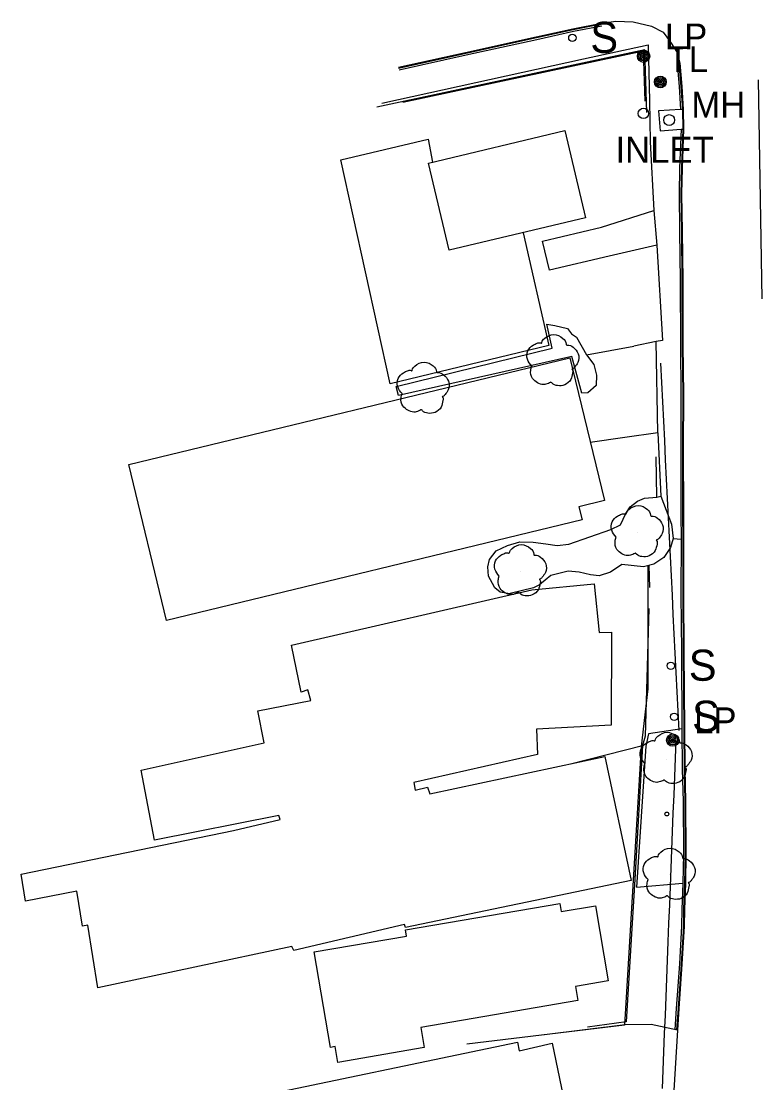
# Model space of a CAD drawing. Extents: x 368532 to 392481, y 10654822 to 10676899.
# Drawn here: x 388963.9 to 389106.6, y 10658219.5 to 10658424.2 of the extents above; entities that cross this region are included whole.
import ezdxf

# ---------------------------------------------------------------- set-up
doc = ezdxf.new("R2010")
doc.units = 0
for name, color, linetype in [('p_Catenary', 7, 'Continuous'), ('p_drainage inlet', 7, 'Continuous'), ('p_dtm obscured area', 7, 'Continuous'), ('p_dtm retaining wall', 7, 'Continuous'), ('p_dtm sidewalk', 7, 'Continuous'), ('p_dtm slab', 7, 'Continuous'), ('p_road - paved curb', 7, 'Continuous'), ('p_road general road feature', 7, 'Continuous'), ('p_road paint stripe', 7, 'Continuous'), ('p_structure building', 7, 'Continuous'), ('p_structure fence', 7, 'Continuous'), ('p_structure sign', 7, 'Continuous'), ('p_structure unidentified', 7, 'Continuous'), ('p_structure wall', 7, 'Continuous'), ('p_utility general pole', 7, 'Continuous'), ('p_utility guy anchor', 7, 'Continuous'), ('p_utility_manhole', 7, 'Continuous'), ('p_veg tree', 7, 'Continuous')]:
    doc.layers.add(name, color=color, linetype=linetype)

msp = doc.modelspace()

# ---------------------------------------------------------------- linework, layer by layer
at = {"layer": 'p_Catenary'}
for points in [[(389090.69, 10658287.39), (389090.5, 10658291.12), (389090.31, 10658294.85), (389090.13, 10658298.57), (389089.94, 10658302.3), (389089.76, 10658306.03), (389089.57, 10658309.76), (389089.39, 10658313.48), (389089.2, 10658317.21), (389089.02, 10658320.94), (389088.83, 10658324.66), (389088.65, 10658328.39), (389088.46, 10658332.12), (389088.28, 10658335.84), (389088.09, 10658339.57), (389087.9, 10658343.3), (389087.72, 10658347.03), (389087.53, 10658350.75), (389087.35, 10658354.48), (389087.16, 10658358.21)], [(389087.47, 10658218.37), (389087.61, 10658221.91), (389087.75, 10658225.44), (389087.89, 10658228.98), (389088.03, 10658232.52), (389088.17, 10658236.06), (389088.31, 10658239.6), (389088.45, 10658243.14), (389088.59, 10658246.68), (389088.73, 10658250.22), (389088.87, 10658253.76), (389089.01, 10658257.3), (389089.15, 10658260.84), (389089.29, 10658264.37), (389089.43, 10658267.91), (389089.57, 10658271.45), (389089.71, 10658274.99), (389089.86, 10658278.53), (389090, 10658282.07), (389090.14, 10658285.61)]]:
    msp.add_lwpolyline(points, dxfattribs=at)
at = {"layer": 'p_drainage inlet'}
for p, q in [((389090.96, 10658407.14), (389086.72, 10658406.86)), ((389086.72, 10658406.86), (389087.02, 10658403.01)), ((389091.31, 10658407.16), (389090.96, 10658407.14)), ((389091.46, 10658407.17), (389091.31, 10658407.16)), ((389091.31, 10658407.16), (389091.41, 10658403.33)), ((389087.02, 10658403.01), (389091.06, 10658403.34)), ((389091.06, 10658403.34), (389091.41, 10658403.33)), ((389091.41, 10658403.33), (389091.56, 10658403.32))]:
    msp.add_line(p, q, dxfattribs=at)
at = {"layer": 'p_dtm obscured area'}
for points in [[(389036.59, 10658351.98), (389036.14, 10658353.74), (389066.19, 10658361.14), (389065.16, 10658365.77), (389066.72, 10658365.47), (389069.16, 10658364.93), (389069.96, 10658363.86), (389070.93, 10658363.23), (389072.83, 10658359.85), (389074.23, 10658357.97), (389074.73, 10658355.92), (389074.67, 10658353.92), (389073.07, 10658352.49), (389071.92, 10658352.47)], [(389069.99, 10658359.54), (389036.59, 10658351.98)], [(389071.92, 10658352.47), (389069.99, 10658359.54)], [(389058.14, 10658313.79), (389058.05, 10658313.78), (389056.21, 10658314.1), (389055.15, 10658314.93), (389054.73, 10658315.73), (389053.93, 10658317.17), (389053.82, 10658318.95), (389054.15, 10658320.39), (389055.43, 10658322.01), (389057.61, 10658323.08), (389059.98, 10658323.78), (389062.58, 10658323.69), (389065, 10658323.37), (389067.2, 10658323.09), (389069.45, 10658323.31), (389077.53, 10658326.17), (389079.39, 10658327.07), (389080.4, 10658329.26), (389081.27, 10658330.51), (389082.64, 10658331.61), (389084.04, 10658332.17), (389086.37, 10658332.42), (389087.14, 10658332.61), (389089.22, 10658327.18), (389089.57, 10658324.42), (389089.04, 10658322.71), (389087.75, 10658320.73), (389085.8, 10658319.44), (389083.84, 10658318.97), (389079.62, 10658319.39), (389077.49, 10658317.93), (389075.25, 10658317.25), (389073.59, 10658317.4), (389071.39, 10658317.9), (389069.3, 10658318.12), (389065.98, 10658317.27), (389063.79, 10658315.48), (389062.63, 10658314.93)], [(389062.63, 10658314.93), (389058.14, 10658313.79)]]:
    msp.add_lwpolyline(points, dxfattribs=at)
at = {"layer": 'p_dtm retaining wall'}
for p, q in [((389084.05, 10658418.65), (389032.43, 10658407.58)), ((389084.48, 10658406.56), (389084.05, 10658418.65)), ((389025.47, 10658397.45), (389042.31, 10658401.43)), ((389042.31, 10658401.43), (389043.12, 10658397)), ((389035, 10658354.27), (389025.47, 10658397.45)), ((389060.62, 10658383.38), (389065.57, 10658361.61)), ((389065.57, 10658361.61), (389035, 10658354.27)), ((389084.82, 10658310.93), (389084.12, 10658286.3)), ((389084.12, 10658286.3), (389083.63, 10658284.48)), ((389069.73, 10658280.94), (389083.63, 10658284.48)), ((389083.63, 10658284.48), (389082.15, 10658258.76)), ((389082.15, 10658258.76), (389080.49, 10658231.22)), ((389080.49, 10658231.22), (389073.01, 10658230.18))]:
    msp.add_line(p, q, dxfattribs=at)
at = {"layer": 'p_dtm sidewalk'}
for p, q in [((389072.25, 10658416.92), (389084.71, 10658419.62)), ((389084.71, 10658419.62), (389085, 10658408.88)), ((389033.39, 10658408.39), (389072.25, 10658416.92)), ((389085, 10658408.88), (389085.12, 10658400.9)), ((389085.12, 10658400.9), (389085.78, 10658387.68)), ((389085.78, 10658387.68), (389086.36, 10658380.99)), ((389086.36, 10658380.99), (389087.5, 10658362.6)), ((389087.5, 10658362.6), (389086.27, 10658362.43)), ((389086.6, 10658344.82), (389087.14, 10658332.61)), ((389089.57, 10658324.42), (389091.06, 10658324.27)), ((389091.22, 10658287.74), (389084.78, 10658286.77)), ((389084.78, 10658286.77), (389084.27, 10658284.39)), ((389084.27, 10658284.39), (389082.48, 10658257.19)), ((389082.48, 10658257.19), (389091.39, 10658257.97))]:
    msp.add_line(p, q, dxfattribs=at)
at = {"layer": 'p_dtm slab'}
for p, q in [((389075.7, 10658384.48), (389085.78, 10658387.68)), ((389064.33, 10658381.78), (389075.7, 10658384.48)), ((389065.68, 10658376.18), (389064.33, 10658381.78)), ((389086.36, 10658380.99), (389077.2, 10658378.83)), ((389077.2, 10658378.83), (389065.68, 10658376.18))]:
    msp.add_line(p, q, dxfattribs=at)
at = {"layer": 'p_road - paved curb'}
for p, q in [((389070.22, 10658422.72), (389075.7, 10658423.78)), ((389070.25, 10658422.57), (389075.73, 10658423.63)), ((389070.32, 10658422.23), (389075.79, 10658423.29)), ((389075.7, 10658423.78), (389078.47, 10658424.16)), ((389078.47, 10658424.16), (389081.8, 10658424.04)), ((389081.8, 10658424.04), (389085.34, 10658423.23)), ((389085.34, 10658423.23), (389087.63, 10658422.03)), ((389049.51, 10658418.15), (389063.16, 10658421.15)), ((389049.54, 10658418), (389063.19, 10658421)), ((389063.16, 10658421.15), (389070.22, 10658422.72)), ((389063.19, 10658421), (389070.25, 10658422.57)), ((389063.27, 10658420.66), (389070.32, 10658422.23)), ((389087.63, 10658422.03), (389089.02, 10658420.11)), ((389049.62, 10658417.66), (389063.27, 10658420.66)), ((389089.02, 10658420.11), (389090.33, 10658418.12)), ((389036.58, 10658415.28), (389049.51, 10658418.15)), ((389036.61, 10658415.13), (389049.54, 10658418)), ((389036.69, 10658414.79), (389049.62, 10658417.66)), ((389090.33, 10658418.12), (389090.81, 10658416.06)), ((389090.31, 10658416.02), (389090.68, 10658411.56)), ((389090.66, 10658416.05), (389091.03, 10658411.59)), ((389090.81, 10658416.06), (389091.18, 10658411.6)), ((389090.68, 10658411.56), (389090.96, 10658407.14)), ((389091.03, 10658411.59), (389091.31, 10658407.16)), ((389091.18, 10658411.6), (389091.46, 10658407.17)), ((389091.46, 10658407.17), (389091.56, 10658403.32)), ((389091.06, 10658403.34), (389090.78, 10658395.85)), ((389091.41, 10658403.33), (389091.13, 10658395.84)), ((389091.56, 10658403.32), (389091.28, 10658395.84)), ((389090.78, 10658395.85), (389090.67, 10658390.89)), ((389091.13, 10658395.84), (389091.02, 10658390.89)), ((389091.28, 10658395.84), (389091.17, 10658390.89)), ((389090.67, 10658390.89), (389090.78, 10658383.69)), ((389091.02, 10658390.89), (389091.13, 10658383.7)), ((389091.17, 10658390.89), (389091.28, 10658383.7)), ((389090.78, 10658383.69), (389090.88, 10658374.11)), ((389091.13, 10658383.7), (389091.23, 10658374.11)), ((389091.28, 10658383.7), (389091.38, 10658374.11)), ((389090.88, 10658374.11), (389090.92, 10658361.74)), ((389091.23, 10658374.11), (389091.27, 10658361.74)), ((389091.38, 10658374.11), (389091.42, 10658361.74)), ((389090.92, 10658361.74), (389091.03, 10658352.09)), ((389091.27, 10658361.74), (389091.38, 10658352.09)), ((389091.42, 10658361.74), (389091.53, 10658352.09)), ((389091.03, 10658352.09), (389090.99, 10658341.9)), ((389091.38, 10658352.09), (389091.34, 10658341.9)), ((389091.53, 10658352.09), (389091.49, 10658341.9)), ((389090.99, 10658341.9), (389091, 10658329.03)), ((389091.34, 10658341.9), (389091.35, 10658329.03)), ((389091.49, 10658341.9), (389091.5, 10658329.03)), ((389091, 10658329.03), (389091.06, 10658324.27)), ((389091.35, 10658329.03), (389091.41, 10658324.27)), ((389091.5, 10658329.03), (389091.56, 10658324.27)), ((389091.06, 10658324.27), (389091.03, 10658313.59)), ((389091.41, 10658324.27), (389091.38, 10658313.59)), ((389091.56, 10658324.27), (389091.53, 10658313.59)), ((389091.03, 10658313.59), (389091.12, 10658302.58)), ((389091.38, 10658313.59), (389091.47, 10658302.58)), ((389091.53, 10658313.59), (389091.62, 10658302.58)), ((389091.12, 10658302.58), (389091.22, 10658287.74)), ((389091.47, 10658302.58), (389091.57, 10658287.74)), ((389091.62, 10658302.58), (389091.72, 10658287.74)), ((389091.22, 10658287.74), (389091.3, 10658279.91)), ((389091.57, 10658287.74), (389091.65, 10658279.92)), ((389091.72, 10658287.74), (389091.8, 10658279.92)), ((389091.3, 10658279.91), (389091.44, 10658273.8)), ((389091.65, 10658279.92), (389091.79, 10658273.81)), ((389091.8, 10658279.92), (389091.94, 10658273.81)), ((389091.44, 10658273.8), (389091.51, 10658263.61)), ((389091.79, 10658273.81), (389091.86, 10658263.61)), ((389091.94, 10658273.81), (389092.01, 10658263.61)), ((389091.51, 10658263.61), (389091.39, 10658257.97)), ((389091.86, 10658263.61), (389091.74, 10658257.96)), ((389092.01, 10658263.61), (389091.89, 10658257.96)), ((389091.39, 10658257.97), (389091.21, 10658252.9)), ((389091.74, 10658257.96), (389091.56, 10658252.89)), ((389091.89, 10658257.96), (389091.71, 10658252.89)), ((389091.21, 10658252.9), (389091.16, 10658249.66)), ((389091.56, 10658252.89), (389091.51, 10658249.65)), ((389091.71, 10658252.89), (389091.66, 10658249.64)), ((389091.16, 10658249.66), (389090.74, 10658242.39)), ((389091.51, 10658249.65), (389091.09, 10658242.37)), ((389091.66, 10658249.64), (389091.24, 10658242.36)), ((389090.74, 10658242.39), (389090.13, 10658233.82)), ((389091.09, 10658242.37), (389090.48, 10658233.8)), ((389091.24, 10658242.36), (389090.63, 10658233.79)), ((389090.13, 10658233.82), (389089.86, 10658229.74)), ((389090.48, 10658233.8), (389090.2, 10658229.66)), ((389090.63, 10658233.79), (389090.35, 10658229.61)), ((389090.35, 10658229.61), (389089.32, 10658211.77))]:
    msp.add_line(p, q, dxfattribs=at)
at = {"layer": 'p_road general road feature'}
for p, q in [((389072.83, 10658359.85), (389081.98, 10658361.5)), ((389086.27, 10658362.43), (389081.98, 10658361.5)), ((389086.6, 10658344.82), (389086.27, 10658362.43)), ((389080.22, 10658343.91), (389073.57, 10658342.93)), ((389086.6, 10658344.82), (389080.22, 10658343.91)), ((389080.29, 10658230.64), (389064.75, 10658228.7)), ((389085.29, 10658230.72), (389080.29, 10658230.64)), ((389090.35, 10658229.61), (389085.29, 10658230.72))]:
    msp.add_line(p, q, dxfattribs=at)
at = {"layer": 'p_road paint stripe'}
msp.add_line((389105.91, 10658412.87), (389106.62, 10658370.63), dxfattribs=at)
at = {"layer": 'p_structure building'}
for points in [[(389072.66, 10658386.25), (389046.39, 10658379.99), (389042.38, 10658396.82), (389068.65, 10658403.08)], [(389071.97, 10658328.01), (388991.87, 10658308.62), (388984.6, 10658338.66), (389069.62, 10658359.25), (389076.29, 10658331.72), (389071.36, 10658330.53)], [(389015.94, 10658303.86), (389062.28, 10658314.55), (389074.3, 10658315.65), (389075.29, 10658306.31), (389077.67, 10658306.39), (389077.58, 10658288.44), (389063.17, 10658287.67), (389063.36, 10658282.79), (389039.55, 10658277.4), (389039.78, 10658275.87), (389042.21, 10658276.46), (389042.62, 10658275.16), (389076.38, 10658282.36), (389081.43, 10658258.47), (389037.91, 10658249.4), (389037.76, 10658250), (389016.39, 10658244.97), (389016.02, 10658245.78), (388978.61, 10658237.79), (388976.68, 10658249.88), (388975.69, 10658249.68), (388974.6, 10658256.42), (388964.67, 10658254.52), (388963.87, 10658259.7), (389004.76, 10658268.09), (389013.76, 10658270.26), (389013.54, 10658270.98), (388989.57, 10658266.27), (388986.98, 10658279.78), (389010.69, 10658285.02), (389009.48, 10658291.18), (389019.69, 10658293.2), (389019.11, 10658295.23), (389017.86, 10658294.79)], [(389071.14, 10658235.35), (389040.87, 10658230.16), (389041.53, 10658226.27), (389024.9, 10658223.41), (389024.38, 10658226.45), (389023.46, 10658226.29), (389020.31, 10658244.71), (389038.16, 10658247.77), (389037.95, 10658248.97), (389067.66, 10658254.07), (389067.93, 10658252.47), (389074.55, 10658253.6), (389077.04, 10658239.12), (389070.68, 10658238.03)], [(389063.81, 10658208), (389032.04, 10658201.32), (389031.3, 10658205.12), (389026.78, 10658204.03), (389027.99, 10658199.03), (389020.18, 10658197.33), (389019.15, 10658202.32), (389008.48, 10658200.51), (389005.36, 10658216.02), (389059.51, 10658227.29), (389059.87, 10658225.62), (389066.19, 10658227.14), (389069.44, 10658211.62), (389063.3, 10658210.1)]]:
    msp.add_lwpolyline(points, close=True, dxfattribs=at)
at = {"layer": 'p_structure fence'}
for p, q in [((389083.81, 10658418.4), (389037.46, 10658408.52)), ((389084.16, 10658408.72), (389083.81, 10658418.4)), ((389084.68, 10658319.17), (389084.67, 10658295.43)), ((389084.67, 10658295.43), (389083.38, 10658284.31)), ((389083.38, 10658284.31), (389080.17, 10658230.59)), ((389080.17, 10658230.59), (389049.77, 10658226.91))]:
    msp.add_line(p, q, dxfattribs=at)
at = {"layer": 'p_structure sign'}
for centre in [(389070.11, 10658420.95), (389089.09, 10658299.88), (389089.72, 10658290.05)]:
    msp.add_circle(centre, 0.713, dxfattribs=at)
at = {"layer": 'p_structure unidentified'}
msp.add_circle((389088.31, 10658271.29), 0.375, dxfattribs=at)
at = {"layer": 'p_structure wall'}
for p, q in [((389086.21, 10658340.16), (389086.34, 10658332.42)), ((389085.01, 10658315), (389084.94, 10658319.23))]:
    msp.add_line(p, q, dxfattribs=at)
at = {"layer": 'p_utility general pole'}
for centre, radius in [((389083.83, 10658417.41), 1.19), ((389083.83, 10658417.41), 0.901), ((389083.83, 10658417.41), 0.608), ((389083.83, 10658417.41), 0.337), ((389083.83, 10658417.41), 0.12), ((389087.06, 10658412.45), 1.14), ((389087.06, 10658412.45), 0.865), ((389087.06, 10658412.45), 0.584), ((389087.06, 10658412.45), 0.323), ((389087.06, 10658412.45), 0.115), ((389089.45, 10658285.55), 1.19), ((389089.45, 10658285.55), 0.901), ((389089.45, 10658285.55), 0.608), ((389089.45, 10658285.55), 0.337), ((389089.45, 10658285.55), 0.12)]:
    msp.add_circle(centre, radius, dxfattribs=at)
at = {"layer": 'p_utility guy anchor'}
msp.add_circle((389083.8, 10658406.39), 1, dxfattribs=at)
at = {"layer": 'p_utility_manhole'}
msp.add_circle((389088.77, 10658405.11), 1.05, dxfattribs=at)
at = {"layer": 'p_veg tree'}
for p, q in [((389066.34, 10658358.6), (389066.34, 10658358.6)), ((389041.35, 10658353.29), (389041.35, 10658353.29)), ((389082.61, 10658325.62), (389082.61, 10658325.62)), ((389060.08, 10658318.09), (389060.08, 10658318.09)), ((389088.17, 10658281.9), (389088.17, 10658281.9)), ((389088.77, 10658259.57), (389088.77, 10658259.57))]:
    msp.add_line(p, q, dxfattribs=at)
for points in [[(389062.28, 10658357.68), (389061.43, 10658358.98), (389061.54, 10658360.59), (389062.55, 10658361.71), (389063.32, 10658362.08), (389064.02, 10658362.12), (389064.17, 10658362.1), (389064.21, 10658362.2), (389064.75, 10658363), (389066.52, 10658363.75), (389068.29, 10658363.01), (389068.93, 10658361.88), (389068.97, 10658361.74), (389069.09, 10658361.73), (389070.24, 10658361.32), (389071.22, 10658360.04), (389071.16, 10658358.37), (389070.55, 10658357.47), (389070.13, 10658357.12), (389070.02, 10658357.07), (389070.08, 10658356.98), (389070.16, 10658356.32), (389069.81, 10658355.09), (389068.63, 10658354.04), (389067.25, 10658353.89), (389066.21, 10658354.35), (389066.01, 10658354.53), (389065.95, 10658354.55), (389065.89, 10658354.52), (389065.48, 10658354.32), (389064.53, 10658354.1), (389063.37, 10658354.46), (389062.43, 10658355.3), (389062.07, 10658356.86), (389062.27, 10658357.7)], [(389037.29, 10658352.36), (389036.44, 10658353.67), (389036.55, 10658355.28), (389037.56, 10658356.39), (389038.33, 10658356.76), (389039.03, 10658356.81), (389039.18, 10658356.78), (389039.23, 10658356.89), (389039.76, 10658357.68), (389041.54, 10658358.44), (389043.3, 10658357.7), (389043.94, 10658356.57), (389043.98, 10658356.43), (389044.1, 10658356.42), (389045.25, 10658356.01), (389046.24, 10658354.73), (389046.17, 10658353.06), (389045.56, 10658352.16), (389045.14, 10658351.81), (389045.03, 10658351.76), (389045.1, 10658351.67), (389045.17, 10658351.01), (389044.82, 10658349.77), (389043.65, 10658348.73), (389042.26, 10658348.58), (389041.22, 10658349.04), (389041.03, 10658349.22), (389040.96, 10658349.24), (389040.9, 10658349.21), (389040.49, 10658349.01), (389039.54, 10658348.79), (389038.39, 10658349.15), (389037.45, 10658349.99), (389037.08, 10658351.55), (389037.29, 10658352.39)], [(389078.55, 10658324.7), (389077.7, 10658326.01), (389077.81, 10658327.62), (389078.82, 10658328.73), (389079.59, 10658329.1), (389080.29, 10658329.15), (389080.44, 10658329.12), (389080.49, 10658329.22), (389081.02, 10658330.02), (389082.8, 10658330.77), (389084.56, 10658330.04), (389085.2, 10658328.9), (389085.24, 10658328.76), (389085.36, 10658328.75), (389086.51, 10658328.34), (389087.49, 10658327.06), (389087.43, 10658325.39), (389086.82, 10658324.49), (389086.4, 10658324.14), (389086.29, 10658324.09), (389086.35, 10658324.01), (389086.43, 10658323.34), (389086.08, 10658322.11), (389084.9, 10658321.07), (389083.52, 10658320.92), (389082.48, 10658321.38), (389082.28, 10658321.56), (389082.21, 10658321.57), (389082.16, 10658321.55), (389081.75, 10658321.35), (389080.8, 10658321.12), (389079.64, 10658321.48), (389078.7, 10658322.33), (389078.34, 10658323.89), (389078.54, 10658324.72)], [(389056.02, 10658317.17), (389055.18, 10658318.48), (389055.29, 10658320.09), (389056.3, 10658321.2), (389057.07, 10658321.57), (389057.77, 10658321.62), (389057.92, 10658321.59), (389057.96, 10658321.69), (389058.49, 10658322.49), (389060.27, 10658323.24), (389062.04, 10658322.51), (389062.68, 10658321.38), (389062.72, 10658321.23), (389062.84, 10658321.22), (389063.98, 10658320.81), (389064.97, 10658319.54), (389064.9, 10658317.86), (389064.3, 10658316.96), (389063.87, 10658316.61), (389063.77, 10658316.56), (389063.83, 10658316.48), (389063.9, 10658315.81), (389063.55, 10658314.58), (389062.38, 10658313.54), (389060.99, 10658313.39), (389059.95, 10658313.85), (389059.76, 10658314.03), (389059.69, 10658314.04), (389059.63, 10658314.02), (389059.22, 10658313.82), (389058.27, 10658313.59), (389057.12, 10658313.96), (389056.18, 10658314.8), (389055.82, 10658316.36), (389056.02, 10658317.2)], [(389084.11, 10658280.98), (389083.26, 10658282.28), (389083.37, 10658283.89), (389084.38, 10658285), (389085.15, 10658285.37), (389085.85, 10658285.42), (389086, 10658285.39), (389086.04, 10658285.5), (389086.58, 10658286.29), (389088.35, 10658287.05), (389090.12, 10658286.31), (389090.76, 10658285.18), (389090.8, 10658285.04), (389090.92, 10658285.03), (389092.07, 10658284.62), (389093.05, 10658283.34), (389092.99, 10658281.67), (389092.38, 10658280.77), (389091.96, 10658280.42), (389091.85, 10658280.37), (389091.91, 10658280.28), (389091.99, 10658279.62), (389091.64, 10658278.38), (389090.46, 10658277.34), (389089.08, 10658277.19), (389088.04, 10658277.65), (389087.84, 10658277.83), (389087.78, 10658277.85), (389087.72, 10658277.82), (389087.31, 10658277.62), (389086.36, 10658277.4), (389085.2, 10658277.76), (389084.26, 10658278.6), (389083.9, 10658280.16), (389084.1, 10658281)], [(389084.71, 10658258.65), (389083.86, 10658259.95), (389083.97, 10658261.56), (389084.98, 10658262.68), (389085.75, 10658263.05), (389086.45, 10658263.09), (389086.6, 10658263.07), (389086.64, 10658263.17), (389087.18, 10658263.97), (389088.95, 10658264.72), (389090.72, 10658263.99), (389091.36, 10658262.85), (389091.4, 10658262.71), (389091.52, 10658262.7), (389092.67, 10658262.29), (389093.65, 10658261.01), (389093.59, 10658259.34), (389092.98, 10658258.44), (389092.56, 10658258.09), (389092.45, 10658258.04), (389092.51, 10658257.96), (389092.59, 10658257.29), (389092.24, 10658256.06), (389091.06, 10658255.01), (389089.68, 10658254.87), (389088.64, 10658255.32), (389088.44, 10658255.5), (389088.38, 10658255.52), (389088.32, 10658255.49), (389087.91, 10658255.29), (389086.96, 10658255.07), (389085.8, 10658255.43), (389084.87, 10658256.28), (389084.5, 10658257.83), (389084.7, 10658258.67)]]:
    msp.add_spline(points, degree=3, dxfattribs=at)

# ---------------------------------------------------------------- texts
at = {"layer": 'p_drainage inlet'}
msp.add_text(' INLET', height=5, dxfattribs=at).set_placement((389076.55, 10658396.87))
at = {"layer": 'p_structure sign'}
for p in [(389073.57, 10658418.05), (389092.55, 10658296.99), (389093.18, 10658287.15)]:
    msp.add_text('S', height=6, dxfattribs=at).set_placement(p)
at = {"layer": 'p_utility general pole'}
for s, p in [('LP', (389087.94, 10658418.71)), ('TL', (389088.45, 10658414.34)), ('LP', (389093.57, 10658286.85))]:
    msp.add_text(s, height=5, dxfattribs=at).set_placement(p)
at = {"layer": 'p_utility_manhole'}
msp.add_text('MH', height=5, dxfattribs=at).set_placement((389093.04, 10658405.57))

doc.saveas('drawing.dxf')
